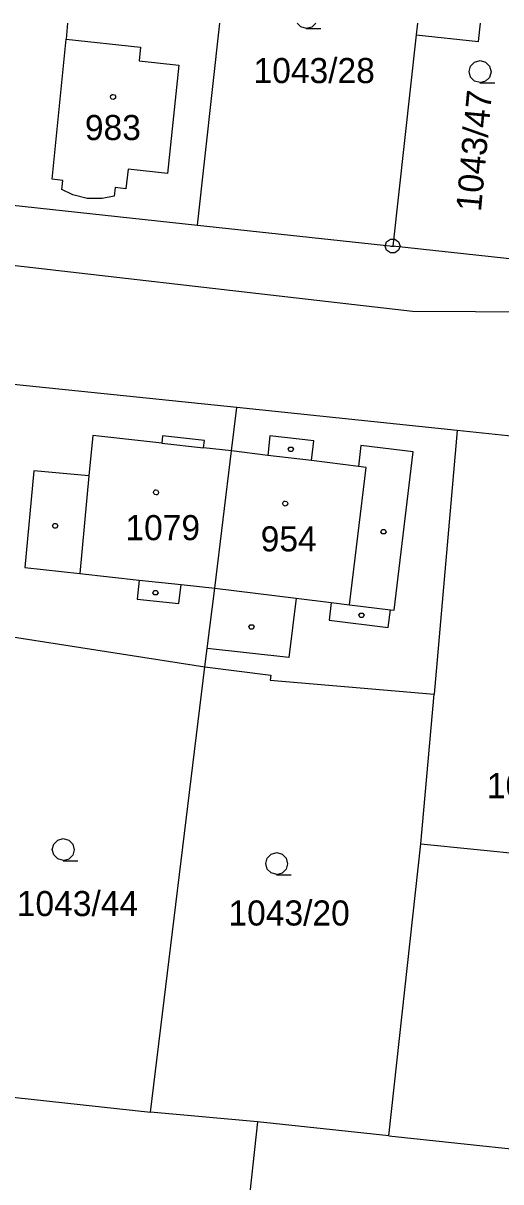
# Model space of a CAD drawing. Extents: x -777309 to -774195, y -1144706 to -1143600.
# Drawn here: x -775252.8 to -775220.4, y -1144278.5 to -1144200 of the extents above; entities that cross this region are included whole.
import ezdxf

# ---------------------------------------------------------------- set-up
doc = ezdxf.new("R2010")
doc.units = 0
for name, color, linetype in [('1', 7, 'Continuous'), ('11', 7, 'Continuous'), ('12', 7, 'Continuous'), ('2', 7, 'Continuous'), ('3', 7, 'Continuous'), ('4', 7, 'Continuous'), ('5', 7, 'Continuous'), ('8', 7, 'Continuous')]:
    doc.layers.add(name, color=color, linetype=linetype)

msp = doc.modelspace()

# ---------------------------------------------------------------- linework, layer by layer
at = {"layer": '1'}
for p, q in [((-775240.94, -1144213.68), (-775239.439, -1144200)), ((-775226.033, -1144200), (-775226.12, -1144200.78)), ((-775221.91, -1144201.25), (-775221.761, -1144200)), ((-775226.12, -1144200.78), (-775227.72, -1144215.11)), ((-775226.12, -1144200.78), (-775221.91, -1144201.25)), ((-775255.95, -1144212.06), (-775240.94, -1144213.68)), ((-775240.94, -1144213.68), (-775227.72, -1144215.11)), ((-775219.18, -1144216.03), (-775227.72, -1144215.11)), ((-775238.28, -1144226.05), (-775253.4, -1144224.49)), ((-775238.64, -1144228.98), (-775238.28, -1144226.05)), ((-775223.36, -1144227.59), (-775238.28, -1144226.05)), ((-775223.36, -1144227.59), (-775224.92, -1144245.46)), ((-775206.34, -1144229.39), (-775223.36, -1144227.59)), ((-775239.78, -1144238.29), (-775238.64, -1144228.98)), ((-775240.29, -1144242.38), (-775239.78, -1144238.29)), ((-775255.39, -1144241.28), (-775240.44, -1144243.62)), ((-775240.44, -1144243.62), (-775240.29, -1144242.38)), ((-775244.14, -1144273.78), (-775240.44, -1144243.62)), ((-775240.44, -1144243.62), (-775235.97, -1144244.17)), ((-775235.97, -1144244.17), (-775236.02, -1144244.52)), ((-775236.02, -1144244.52), (-775229.92, -1144245.04)), ((-775229.92, -1144245.04), (-775224.92, -1144245.46)), ((-775225.81, -1144255.6), (-775224.92, -1144245.46)), ((-775227.98, -1144275.38), (-775225.81, -1144255.6)), ((-775225.81, -1144255.6), (-775208.99, -1144257.32)), ((-775258.75, -1144272.2), (-775244.14, -1144273.78)), ((-775236.87, -1144274.43), (-775244.14, -1144273.78)), ((-775236.87, -1144274.43), (-775239.33, -1144296.93)), ((-775227.98, -1144275.38), (-775236.87, -1144274.43)), ((-775227.98, -1144275.38), (-775199.27, -1144278.47))]:
    msp.add_line(p, q, dxfattribs=at)
at = {"layer": '11'}
msp.add_lwpolyline([(-775341.845, -1144200), (-775341.08, -1144200.32), (-775340.63, -1144200.5), (-775335.19, -1144201.82), (-775294.73, -1144211.65), (-775226.38, -1144219.52), (-775183.73, -1144219.74), (-775174.29, -1144219.8), (-775164.75, -1144219.85), (-775159.38, -1144220.13), (-775077.05, -1144224.44), (-775054.9, -1144224.53)], dxfattribs=at)
at = {"layer": '12'}
for p, q in [((-775226.033, -1144200), (-775226.12, -1144200.78)), ((-775221.91, -1144201.25), (-775221.761, -1144200)), ((-775226.12, -1144200.78), (-775221.91, -1144201.25)), ((-775250.79, -1144210.58), (-775249.84, -1144201.08)), ((-775249.84, -1144201.08), (-775244.8, -1144201.62)), ((-775244.8, -1144201.62), (-775244.9, -1144202.55)), ((-775244.9, -1144202.55), (-775242.2, -1144202.84)), ((-775242.2, -1144202.84), (-775242.98, -1144210.19)), ((-775245.64, -1144209.9), (-775245.79, -1144211.23)), ((-775242.98, -1144210.19), (-775245.64, -1144209.9)), ((-775250.06, -1144210.67), (-775250.79, -1144210.58)), ((-775250.14, -1144211.27), (-775250.06, -1144210.67)), ((-775246.52, -1144211.13), (-775246.6, -1144211.73)), ((-775245.79, -1144211.23), (-775246.52, -1144211.13)), ((-775249.38, -1144211.64), (-775250.14, -1144211.27)), ((-775248.42, -1144211.88), (-775249.38, -1144211.64)), ((-775247.4, -1144211.89), (-775248.42, -1144211.88)), ((-775246.6, -1144211.73), (-775247.4, -1144211.89)), ((-775248.04, -1144227.94), (-775248.3, -1144230.68)), ((-775243.36, -1144228.46), (-775248.04, -1144227.94)), ((-775243.36, -1144228.46), (-775240.53, -1144228.77)), ((-775238.64, -1144228.98), (-775240.53, -1144228.77)), ((-775239.78, -1144238.29), (-775238.64, -1144228.98)), ((-775239.78, -1144238.29), (-775238.64, -1144228.98)), ((-775236.19, -1144229.29), (-775238.64, -1144228.98)), ((-775233.22, -1144229.64), (-775236.19, -1144229.29)), ((-775230.04, -1144230.03), (-775233.22, -1144229.64)), ((-775248.3, -1144230.68), (-775248.92, -1144237.29)), ((-775230.65, -1144239.41), (-775229.51, -1144230.1)), ((-775229.51, -1144230.1), (-775230.04, -1144230.03)), ((-775248.92, -1144237.29), (-775244.89, -1144237.73)), ((-775244.89, -1144237.73), (-775242.06, -1144238.04)), ((-775242.06, -1144238.04), (-775239.78, -1144238.29)), ((-775239.78, -1144238.29), (-775234.26, -1144238.97)), ((-775234.26, -1144238.97), (-775231.89, -1144239.26)), ((-775231.89, -1144239.26), (-775230.65, -1144239.41))]:
    msp.add_line(p, q, dxfattribs=at)
at = {"layer": '3'}
for points in [[(-775233.56, -1144200.35), (-775233.94, -1144200.25), (-775234.19, -1144200)], [(-775232.93, -1144200), (-775233.2, -1144200.27), (-775233.58, -1144200.37), (-775232.58, -1144200.37)], [(-775221.79, -1144204.02), (-775222.17, -1144203.92), (-775222.44, -1144203.65), (-775222.54, -1144203.28), (-775222.44, -1144202.91), (-775222.17, -1144202.64), (-775221.8, -1144202.54), (-775221.43, -1144202.64), (-775221.16, -1144202.91), (-775221.06, -1144203.29), (-775221.16, -1144203.67), (-775221.43, -1144203.94), (-775221.81, -1144204.04), (-775220.81, -1144204.04)], [(-775250.03, -1144256.73), (-775250.41, -1144256.63), (-775250.68, -1144256.36), (-775250.78, -1144255.99), (-775250.68, -1144255.62), (-775250.41, -1144255.35), (-775250.04, -1144255.25), (-775249.67, -1144255.35), (-775249.4, -1144255.62), (-775249.3, -1144256), (-775249.4, -1144256.38), (-775249.67, -1144256.65), (-775250.05, -1144256.75), (-775249.05, -1144256.75)], [(-775235.57, -1144257.68), (-775235.95, -1144257.58), (-775236.22, -1144257.31), (-775236.32, -1144256.94), (-775236.22, -1144256.57), (-775235.95, -1144256.3), (-775235.58, -1144256.2), (-775235.21, -1144256.3), (-775234.94, -1144256.57), (-775234.84, -1144256.95), (-775234.94, -1144257.33), (-775235.21, -1144257.6), (-775235.59, -1144257.7), (-775234.59, -1144257.7)]]:
    msp.add_lwpolyline(points, dxfattribs=at)
at = {"layer": '4'}
for p, q in [((-775249.757, -1144200), (-775249.84, -1144201.08)), ((-775250.79, -1144210.58), (-775249.84, -1144201.08)), ((-775249.84, -1144201.08), (-775244.8, -1144201.62)), ((-775244.8, -1144201.62), (-775244.9, -1144202.55)), ((-775244.9, -1144202.55), (-775242.2, -1144202.84)), ((-775242.2, -1144202.84), (-775242.98, -1144210.19)), ((-775245.64, -1144209.9), (-775245.79, -1144211.23)), ((-775242.98, -1144210.19), (-775245.64, -1144209.9)), ((-775250.06, -1144210.67), (-775250.79, -1144210.58)), ((-775250.14, -1144211.27), (-775250.06, -1144210.67)), ((-775246.52, -1144211.13), (-775246.6, -1144211.73)), ((-775245.79, -1144211.23), (-775246.52, -1144211.13)), ((-775249.38, -1144211.64), (-775250.14, -1144211.27)), ((-775248.42, -1144211.88), (-775249.38, -1144211.64)), ((-775247.4, -1144211.89), (-775248.42, -1144211.88)), ((-775246.6, -1144211.73), (-775247.4, -1144211.89)), ((-775248.04, -1144227.94), (-775248.3, -1144230.68)), ((-775243.36, -1144228.46), (-775248.04, -1144227.94)), ((-775243.31, -1144227.96), (-775243.36, -1144228.46)), ((-775240.47, -1144228.27), (-775243.31, -1144227.96)), ((-775240.53, -1144228.77), (-775240.47, -1144228.27)), ((-775236.04, -1144227.97), (-775236.19, -1144229.29)), ((-775233.07, -1144228.31), (-775236.04, -1144227.97)), ((-775233.22, -1144229.64), (-775233.07, -1144228.31)), ((-775243.36, -1144228.46), (-775240.53, -1144228.77)), ((-775238.64, -1144228.98), (-775240.53, -1144228.77)), ((-775236.19, -1144229.29), (-775238.64, -1144228.98)), ((-775229.87, -1144228.62), (-775230.04, -1144230.03)), ((-775226.34, -1144229.05), (-775229.87, -1144228.62)), ((-775227.63, -1144239.78), (-775226.34, -1144229.05)), ((-775233.22, -1144229.64), (-775236.19, -1144229.29)), ((-775230.04, -1144230.03), (-775233.22, -1144229.64)), ((-775252.03, -1144230.33), (-775252.65, -1144236.88)), ((-775248.3, -1144230.68), (-775252.03, -1144230.33)), ((-775248.3, -1144230.68), (-775248.92, -1144237.29)), ((-775230.65, -1144239.41), (-775229.51, -1144230.1)), ((-775229.51, -1144230.1), (-775230.04, -1144230.03)), ((-775252.65, -1144236.88), (-775248.92, -1144237.29)), ((-775248.92, -1144237.29), (-775244.89, -1144237.73)), ((-775244.89, -1144237.73), (-775245.03, -1144239.02)), ((-775244.89, -1144237.73), (-775242.06, -1144238.04)), ((-775242.2, -1144239.33), (-775242.06, -1144238.04)), ((-775242.06, -1144238.04), (-775239.78, -1144238.29)), ((-775239.78, -1144238.29), (-775234.26, -1144238.97)), ((-775245.03, -1144239.02), (-775242.2, -1144239.33)), ((-775234.26, -1144238.97), (-775234.75, -1144242.97)), ((-775234.26, -1144238.97), (-775231.89, -1144239.26)), ((-775231.89, -1144239.26), (-775232.03, -1144240.45)), ((-775231.89, -1144239.26), (-775230.65, -1144239.41)), ((-775230.65, -1144239.41), (-775227.88, -1144239.75)), ((-775228.02, -1144240.94), (-775227.88, -1144239.75)), ((-775227.88, -1144239.75), (-775227.63, -1144239.78)), ((-775232.03, -1144240.45), (-775228.02, -1144240.94)), ((-775234.75, -1144242.97), (-775240.29, -1144242.38))]:
    msp.add_line(p, q, dxfattribs=at)
at = {"layer": '5'}
for points in [[(-775246.66, -1144204.83), (-775246.56, -1144204.85), (-775246.51, -1144204.94), (-775246.49, -1144205), (-775246.51, -1144205.09), (-775246.59, -1144205.16), (-775246.66, -1144205.17), (-775246.75, -1144205.14), (-775246.81, -1144205.08), (-775246.83, -1144205), (-775246.81, -1144204.91), (-775246.73, -1144204.84)], [(-775234.53, -1144228.72), (-775234.44, -1144228.87), (-775234.53, -1144229.02), (-775234.71, -1144229.02), (-775234.8, -1144228.87), (-775234.71, -1144228.72)], [(-775243.75, -1144231.62), (-775243.65, -1144231.64), (-775243.6, -1144231.73), (-775243.58, -1144231.79), (-775243.6, -1144231.88), (-775243.68, -1144231.95), (-775243.75, -1144231.96), (-775243.84, -1144231.93), (-775243.9, -1144231.87), (-775243.92, -1144231.79), (-775243.9, -1144231.7), (-775243.82, -1144231.63)], [(-775235, -1144232.38), (-775234.9, -1144232.4), (-775234.85, -1144232.49), (-775234.83, -1144232.55), (-775234.85, -1144232.64), (-775234.93, -1144232.71), (-775235, -1144232.72), (-775235.09, -1144232.69), (-775235.15, -1144232.63), (-775235.17, -1144232.55), (-775235.15, -1144232.46), (-775235.07, -1144232.39)], [(-775250.49, -1144233.91), (-775250.4, -1144234.06), (-775250.49, -1144234.21), (-775250.67, -1144234.21), (-775250.76, -1144234.06), (-775250.67, -1144233.91)], [(-775228.25, -1144234.31), (-775228.16, -1144234.46), (-775228.25, -1144234.61), (-775228.43, -1144234.61), (-775228.52, -1144234.46), (-775228.43, -1144234.31)], [(-775243.7, -1144238.44), (-775243.61, -1144238.59), (-775243.7, -1144238.74), (-775243.88, -1144238.74), (-775243.97, -1144238.59), (-775243.88, -1144238.44)], [(-775229.74, -1144239.97), (-775229.65, -1144240.12), (-775229.74, -1144240.27), (-775229.92, -1144240.27), (-775230.01, -1144240.12), (-775229.92, -1144239.97)], [(-775237.19, -1144240.76), (-775237.1, -1144240.91), (-775237.19, -1144241.06), (-775237.37, -1144241.06), (-775237.46, -1144240.91), (-775237.37, -1144240.76)]]:
    msp.add_lwpolyline(points, close=True, dxfattribs=at)
at = {"layer": '8'}
msp.add_line((-775227.84, -1144215.11), (-775227.6, -1144215.11), dxfattribs=at)
msp.add_lwpolyline([(-775227.57, -1144214.63), (-775227.32, -1144214.81), (-775227.22, -1144215.1), (-775227.32, -1144215.39), (-775227.57, -1144215.57), (-775227.88, -1144215.57), (-775228.13, -1144215.39), (-775228.23, -1144215.1), (-775228.13, -1144214.81), (-775227.88, -1144214.63)], close=True, dxfattribs=at)

# ---------------------------------------------------------------- texts
at = {"layer": '2'}
for s, p in [('1043/28', (-775237.147, -1144204.06)), ('983', (-775248.573, -1144207.92)), ('1079', (-775245.827, -1144235.03)), ('954', (-775236.663, -1144235.79)), ('1043/49', (-775221.337, -1144252.51)), ('1043/44', (-775253.187, -1144260.5)), ('1043/20', (-775238.847, -1144261.14))]:
    msp.add_text(s, height=1.7, dxfattribs=at).set_placement(p)
msp.add_text('1043/47', height=1.7, rotation=84.68316, dxfattribs=at).set_placement((-775221.744, -1144212.809))

doc.saveas('drawing.dxf')
